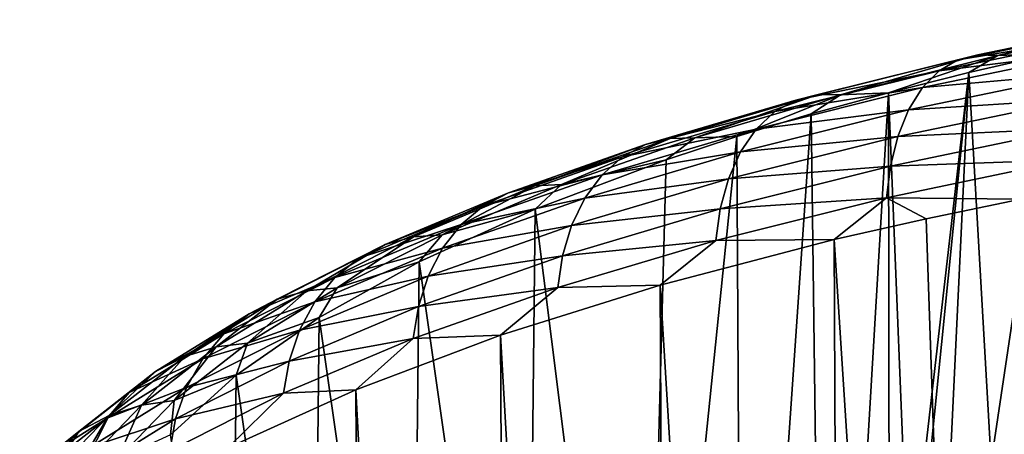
# Model space of a CAD drawing. Header units: millimetres. Extents: x -24 to 24, y 0 to 188.
# Tile 430 of 460: x -22.68 to -12.92, y 175.22 to 179.33. Entities that reach past the tile are written whole.
import ezdxf

# ---------------------------------------------------------------- set-up
doc = ezdxf.new("R2010")
doc.units = ezdxf.units.MM
doc.header["$LTSCALE"] = 58.620611
for name, color, linetype in [('166', 7, 'CONTINUOUS'), ('173', 7, 'CONTINUOUS'), ('178', 7, 'CONTINUOUS'), ('405', 7, 'CONTINUOUS')]:
    doc.layers.add(name, color=color, linetype=linetype)

msp = doc.modelspace()

# ---------------------------------------------------------------- linework, layer by layer
at = {"layer": '166', "color": 7, "linetype": 'CONTINUOUS'}
for points in [[(-13.2695, 178.8088, 238.9423), (-12.4439, 178.9973, 239.5034), (-13.0481, 174.9473, 226.6849), (-13.2695, 178.8088, 238.9423)], [(-13.0481, 174.9473, 226.6849), (-12.4439, 178.9973, 239.5034), (-12.4744, 175.3632, 227.9786), (-13.0481, 174.9473, 226.6849)], [(-14.0667, 178.6088, 238.3457), (-13.2695, 178.8088, 238.9423), (-13.8658, 173.6335, 222.5563), (-14.0667, 178.6088, 238.3457)], [(-13.8658, 173.6335, 222.5563), (-13.2695, 178.8088, 238.9423), (-13.7479, 174.0772, 223.9579), (-13.8658, 173.6335, 222.5563)], [(-13.7479, 174.0772, 223.9579), (-13.2695, 178.8088, 238.9423), (-13.4743, 174.5169, 225.3394), (-13.7479, 174.0772, 223.9579)], [(-13.4743, 174.5169, 225.3394), (-13.2695, 178.8088, 238.9423), (-13.0481, 174.9473, 226.6849), (-13.4743, 174.5169, 225.3394)], [(-14.8339, 178.3978, 237.715), (-14.0667, 178.6088, 238.3457), (-14.6972, 167.9431, 204.5498), (-14.8339, 178.3978, 237.715)], [(-14.6972, 167.9431, 204.5498), (-14.0667, 178.6088, 238.3457), (-14.0513, 167.3687, 202.6958), (-14.6972, 167.9431, 204.5498)], [(-14.0513, 167.3687, 202.6958), (-14.0667, 178.6088, 238.3457), (-13.8658, 173.6335, 222.5563), (-14.0513, 167.3687, 202.6958)], [(-15.5694, 178.1764, 237.0514), (-14.8339, 178.3978, 237.715), (-15.5186, 168.4942, 206.3405), (-15.5694, 178.1764, 237.0514)], [(-15.5186, 168.4942, 206.3405), (-14.8339, 178.3978, 237.715), (-14.6972, 167.9431, 204.5498), (-15.5186, 168.4942, 206.3405)], [(-16.2718, 177.945, 236.3563), (-15.5694, 178.1764, 237.0514), (-16.5084, 169.0169, 208.0532), (-16.2718, 177.945, 236.3563)], [(-16.5084, 169.0169, 208.0532), (-15.5694, 178.1764, 237.0514), (-15.5186, 168.4942, 206.3405), (-16.5084, 169.0169, 208.0532)], [(-17.571, 177.4548, 234.8777), (-16.2718, 177.945, 236.3563), (-16.5084, 169.0169, 208.0532), (-17.571, 177.4548, 234.8777)], [(-18.7208, 176.9319, 233.2916), (-17.571, 177.4548, 234.8777), (-17.6572, 169.5058, 209.6719), (-18.7208, 176.9319, 233.2916)], [(-17.6572, 169.5058, 209.6719), (-17.571, 177.4548, 234.8777), (-16.5084, 169.0169, 208.0532), (-17.6572, 169.5058, 209.6719)], [(-19.7114, 176.3814, 231.6116), (-18.7208, 176.9319, 233.2916), (-18.7961, 169.9896, 211.2783), (-19.7114, 176.3814, 231.6116)], [(-18.7961, 169.9896, 211.2783), (-18.7208, 176.9319, 233.2916), (-17.6572, 169.5058, 209.6719), (-18.7961, 169.9896, 211.2783)], [(-20.5345, 175.8085, 229.8517), (-19.7114, 176.3814, 231.6116), (-19.775, 170.5043, 212.976), (-20.5345, 175.8085, 229.8517)], [(-19.775, 170.5043, 212.976), (-19.7114, 176.3814, 231.6116), (-18.7961, 169.9896, 211.2783), (-19.775, 170.5043, 212.976)], [(-21.1834, 175.2182, 228.0265), (-20.5345, 175.8085, 229.8517), (-20.5861, 171.0462, 214.7513), (-21.1834, 175.2182, 228.0265)], [(-20.5861, 171.0462, 214.7513), (-20.5345, 175.8085, 229.8517), (-19.775, 170.5043, 212.976), (-20.5861, 171.0462, 214.7513)]]:
    msp.add_3dface(points, dxfattribs=at)
at = {"layer": '173', "color": 7, "linetype": 'CONTINUOUS'}
for points in [[(-13.695, 177.3595, 242.0229), (-12.6366, 146.5608, 252.1019), (-12.7562, 177.553, 242.6013), (-13.695, 177.3595, 242.0229)], [(-14.6047, 177.1528, 241.4039), (-12.6366, 146.5608, 252.1019), (-13.695, 177.3595, 242.0229), (-14.6047, 177.1528, 241.4039)], [(-16.3292, 176.7018, 240.0496), (-14.4658, 146.184, 250.9069), (-14.6047, 177.1528, 241.4039), (-16.3292, 176.7018, 240.0496)], [(-14.4658, 146.184, 250.9069), (-12.6366, 146.5608, 252.1019), (-14.6047, 177.1528, 241.4039), (-14.4658, 146.184, 250.9069)], [(-17.9148, 176.2046, 238.5499), (-16.1716, 145.7581, 249.556), (-16.3292, 176.7018, 240.0496), (-17.9148, 176.2046, 238.5499)], [(-16.1716, 145.7581, 249.556), (-14.4658, 146.184, 250.9069), (-16.3292, 176.7018, 240.0496), (-16.1716, 145.7581, 249.556)], [(-19.3482, 175.6659, 236.9174), (-17.7394, 145.2866, 248.0608), (-17.9148, 176.2046, 238.5499), (-19.3482, 175.6659, 236.9174)], [(-17.7394, 145.2866, 248.0608), (-16.1716, 145.7581, 249.556), (-17.9148, 176.2046, 238.5499), (-17.7394, 145.2866, 248.0608)], [(-20.617, 175.0909, 235.1658), (-19.1559, 144.7737, 246.4339), (-19.3482, 175.6659, 236.9174), (-20.617, 175.0909, 235.1658)], [(-19.1559, 144.7737, 246.4339), (-17.7394, 145.2866, 248.0608), (-19.3482, 175.6659, 236.9174), (-19.1559, 144.7737, 246.4339)]]:
    msp.add_3dface(points, dxfattribs=at)
at = {"layer": '178', "color": 7, "linetype": 'CONTINUOUS'}
for points in [[(-11.4973, 179.3322, 240.8645), (-12.9841, 178.976, 239.5397), (-13.183, 178.9838, 239.8313), (-11.4973, 179.3322, 240.8645)], [(-11.4973, 179.3322, 240.8645), (-13.183, 178.9838, 239.8313), (-11.6684, 179.2894, 241.1865), (-11.4973, 179.3322, 240.8645)], [(-11.3238, 179.3189, 240.5572), (-12.9841, 178.976, 239.5397), (-11.4973, 179.3322, 240.8645), (-11.3238, 179.3189, 240.5572)], [(-11.3238, 179.3189, 240.5572), (-12.4439, 178.9973, 239.5034), (-12.9841, 178.976, 239.5397), (-11.3238, 179.3189, 240.5572)], [(-11.6684, 179.2894, 241.1865), (-13.183, 178.9838, 239.8313), (-13.3793, 178.9354, 240.1379), (-11.6684, 179.2894, 241.1865)], [(-11.6684, 179.2894, 241.1865), (-13.3793, 178.9354, 240.1379), (-11.8299, 179.1863, 241.5115), (-11.6684, 179.2894, 241.1865)], [(-11.8299, 179.1863, 241.5115), (-13.3793, 178.9354, 240.1379), (-13.5644, 178.8271, 240.4482), (-11.8299, 179.1863, 241.5115)], [(-11.8299, 179.1863, 241.5115), (-13.5644, 178.8271, 240.4482), (-11.9744, 179.0236, 241.8261), (-11.8299, 179.1863, 241.5115)], [(-11.9744, 179.0236, 241.8261), (-13.5644, 178.8271, 240.4482), (-13.73, 178.6596, 240.7496), (-11.9744, 179.0236, 241.8261)], [(-11.9744, 179.0236, 241.8261), (-13.73, 178.6596, 240.7496), (-12.0955, 178.8066, 242.1169), (-11.9744, 179.0236, 241.8261)], [(-13.3793, 178.9354, 240.1379), (-14.7657, 178.5906, 238.6608), (-14.9855, 178.536, 238.9499), (-13.3793, 178.9354, 240.1379)], [(-13.3793, 178.9354, 240.1379), (-14.9855, 178.536, 238.9499), (-13.5644, 178.8271, 240.4482), (-13.3793, 178.9354, 240.1379)], [(-13.183, 178.9838, 239.8313), (-14.5429, 178.5891, 238.3868), (-14.7657, 178.5906, 238.6608), (-13.183, 178.9838, 239.8313)], [(-13.183, 178.9838, 239.8313), (-14.7657, 178.5906, 238.6608), (-13.3793, 178.9354, 240.1379), (-13.183, 178.9838, 239.8313)], [(-12.9841, 178.976, 239.5397), (-14.5429, 178.5891, 238.3868), (-13.183, 178.9838, 239.8313), (-12.9841, 178.976, 239.5397)], [(-12.9841, 178.976, 239.5397), (-14.0667, 178.6088, 238.3457), (-14.5429, 178.5891, 238.3868), (-12.9841, 178.976, 239.5397)], [(-13.2695, 178.8088, 238.9423), (-14.0667, 178.6088, 238.3457), (-12.9841, 178.976, 239.5397), (-13.2695, 178.8088, 238.9423)], [(-12.4439, 178.9973, 239.5034), (-13.2695, 178.8088, 238.9423), (-12.9841, 178.976, 239.5397), (-12.4439, 178.9973, 239.5034)], [(-13.5644, 178.8271, 240.4482), (-14.9855, 178.536, 238.9499), (-15.1928, 178.4218, 239.2436), (-13.5644, 178.8271, 240.4482)], [(-13.5644, 178.8271, 240.4482), (-15.1928, 178.4218, 239.2436), (-13.73, 178.6596, 240.7496), (-13.5644, 178.8271, 240.4482)], [(-12.0955, 178.8066, 242.1169), (-13.73, 178.6596, 240.7496), (-13.8689, 178.4387, 241.0292), (-12.0955, 178.8066, 242.1169)], [(-12.0955, 178.8066, 242.1169), (-13.8689, 178.4387, 241.0292), (-12.1888, 178.5454, 242.3726), (-12.0955, 178.8066, 242.1169)], [(-13.73, 178.6596, 240.7496), (-15.1928, 178.4218, 239.2436), (-15.3784, 178.249, 239.53), (-13.73, 178.6596, 240.7496)], [(-13.73, 178.6596, 240.7496), (-15.3784, 178.249, 239.53), (-13.8689, 178.4387, 241.0292), (-13.73, 178.6596, 240.7496)], [(-14.9855, 178.536, 238.9499), (-16.2329, 178.1562, 237.3619), (-16.4745, 178.0948, 237.6315), (-14.9855, 178.536, 238.9499)], [(-14.9855, 178.536, 238.9499), (-16.4745, 178.0948, 237.6315), (-15.1928, 178.4218, 239.2436), (-14.9855, 178.536, 238.9499)], [(-14.7657, 178.5906, 238.6608), (-15.988, 178.1617, 237.1076), (-16.2329, 178.1562, 237.3619), (-14.7657, 178.5906, 238.6608)], [(-14.7657, 178.5906, 238.6608), (-16.2329, 178.1562, 237.3619), (-14.9855, 178.536, 238.9499), (-14.7657, 178.5906, 238.6608)], [(-14.5429, 178.5891, 238.3868), (-15.988, 178.1617, 237.1076), (-14.7657, 178.5906, 238.6608), (-14.5429, 178.5891, 238.3868)], [(-14.5429, 178.5891, 238.3868), (-15.5694, 178.1764, 237.0514), (-15.988, 178.1617, 237.1076), (-14.5429, 178.5891, 238.3868)], [(-14.8339, 178.3978, 237.715), (-15.5694, 178.1764, 237.0514), (-14.5429, 178.5891, 238.3868), (-14.8339, 178.3978, 237.715)], [(-14.0667, 178.6088, 238.3457), (-14.8339, 178.3978, 237.715), (-14.5429, 178.5891, 238.3868), (-14.0667, 178.6088, 238.3457)], [(-12.1888, 178.5454, 242.3726), (-13.8689, 178.4387, 241.0292), (-13.9758, 178.1744, 241.2763), (-12.1888, 178.5454, 242.3726)], [(-12.1888, 178.5454, 242.3726), (-13.9758, 178.1744, 241.2763), (-12.2522, 178.2528, 242.5853), (-12.1888, 178.5454, 242.3726)], [(-15.1928, 178.4218, 239.2436), (-16.4745, 178.0948, 237.6315), (-16.7025, 177.9741, 237.9068), (-15.1928, 178.4218, 239.2436)], [(-15.1928, 178.4218, 239.2436), (-16.7025, 177.9741, 237.9068), (-15.3784, 178.249, 239.53), (-15.1928, 178.4218, 239.2436)], [(-13.8689, 178.4387, 241.0292), (-15.3784, 178.249, 239.53), (-15.5339, 178.0236, 239.797), (-13.8689, 178.4387, 241.0292)], [(-13.8689, 178.4387, 241.0292), (-15.5339, 178.0236, 239.797), (-13.9758, 178.1744, 241.2763), (-13.8689, 178.4387, 241.0292)], [(-15.3784, 178.249, 239.53), (-16.7025, 177.9741, 237.9068), (-16.9064, 177.7954, 238.1766), (-15.3784, 178.249, 239.53)], [(-15.3784, 178.249, 239.53), (-16.9064, 177.7954, 238.1766), (-15.5339, 178.0236, 239.797), (-15.3784, 178.249, 239.53)], [(-12.2862, 177.9426, 242.751), (-12.2522, 178.2528, 242.5853), (-14.0486, 177.8796, 241.483), (-12.2862, 177.9426, 242.751)], [(-12.2522, 178.2528, 242.5853), (-13.9758, 178.1744, 241.2763), (-14.0486, 177.8796, 241.483), (-12.2522, 178.2528, 242.5853)], [(-16.2329, 178.1562, 237.3619), (-17.3081, 177.6976, 235.7118), (-17.5732, 177.6846, 235.9447), (-16.2329, 178.1562, 237.3619)], [(-16.2329, 178.1562, 237.3619), (-17.5732, 177.6846, 235.9447), (-16.4745, 178.0948, 237.6315), (-16.2329, 178.1562, 237.3619)], [(-15.988, 178.1617, 237.1076), (-16.2718, 177.945, 236.3563), (-17.3081, 177.6976, 235.7118), (-15.988, 178.1617, 237.1076)], [(-15.988, 178.1617, 237.1076), (-17.3081, 177.6976, 235.7118), (-16.2329, 178.1562, 237.3619), (-15.988, 178.1617, 237.1076)], [(-15.5694, 178.1764, 237.0514), (-16.2718, 177.945, 236.3563), (-15.988, 178.1617, 237.1076), (-15.5694, 178.1764, 237.0514)], [(-13.9758, 178.1744, 241.2763), (-15.5339, 178.0236, 239.797), (-15.6536, 177.7557, 240.0342), (-13.9758, 178.1744, 241.2763)], [(-13.9758, 178.1744, 241.2763), (-15.6536, 177.7557, 240.0342), (-14.0486, 177.8796, 241.483), (-13.9758, 178.1744, 241.2763)], [(-16.4745, 178.0948, 237.6315), (-17.5732, 177.6846, 235.9447), (-17.8348, 177.6158, 236.193), (-16.4745, 178.0948, 237.6315)], [(-16.4745, 178.0948, 237.6315), (-17.8348, 177.6158, 236.193), (-16.7025, 177.9741, 237.9068), (-16.4745, 178.0948, 237.6315)], [(-16.7025, 177.9741, 237.9068), (-17.8348, 177.6158, 236.193), (-18.0816, 177.488, 236.4482), (-16.7025, 177.9741, 237.9068)], [(-16.7025, 177.9741, 237.9068), (-18.0816, 177.488, 236.4482), (-16.9064, 177.7954, 238.1766), (-16.7025, 177.9741, 237.9068)], [(-16.2718, 177.945, 236.3563), (-17.571, 177.4548, 234.8777), (-17.3081, 177.6976, 235.7118), (-16.2718, 177.945, 236.3563)], [(-15.5339, 178.0236, 239.797), (-16.9064, 177.7954, 238.1766), (-17.0774, 177.5651, 238.4296), (-15.5339, 178.0236, 239.797)], [(-15.5339, 178.0236, 239.797), (-17.0774, 177.5651, 238.4296), (-15.6536, 177.7557, 240.0342), (-15.5339, 178.0236, 239.797)], [(-14.0876, 177.5682, 241.6452), (-12.7562, 177.553, 242.6013), (-12.2862, 177.9426, 242.751), (-14.0876, 177.5682, 241.6452)], [(-14.0876, 177.5682, 241.6452), (-12.2862, 177.9426, 242.751), (-14.0486, 177.8796, 241.483), (-14.0876, 177.5682, 241.6452)], [(-14.0876, 177.5682, 241.6452), (-14.0486, 177.8796, 241.483), (-15.7351, 177.4585, 240.234), (-14.0876, 177.5682, 241.6452)], [(-14.0486, 177.8796, 241.483), (-15.6536, 177.7557, 240.0342), (-15.7351, 177.4585, 240.234), (-14.0486, 177.8796, 241.483)], [(-16.9064, 177.7954, 238.1766), (-18.0816, 177.488, 236.4482), (-18.3023, 177.3031, 236.6999), (-16.9064, 177.7954, 238.1766)], [(-16.9064, 177.7954, 238.1766), (-18.3023, 177.3031, 236.6999), (-17.0774, 177.5651, 238.4296), (-16.9064, 177.7954, 238.1766)], [(-15.6536, 177.7557, 240.0342), (-17.0774, 177.5651, 238.4296), (-17.2091, 177.2934, 238.6559), (-15.6536, 177.7557, 240.0342)], [(-15.6536, 177.7557, 240.0342), (-17.2091, 177.2934, 238.6559), (-15.7351, 177.4585, 240.234), (-15.6536, 177.7557, 240.0342)], [(-17.5732, 177.6846, 235.9447), (-18.4929, 177.2009, 234.2101), (-18.7761, 177.18, 234.4199), (-17.5732, 177.6846, 235.9447)], [(-17.5732, 177.6846, 235.9447), (-18.7761, 177.18, 234.4199), (-17.8348, 177.6158, 236.193), (-17.5732, 177.6846, 235.9447)], [(-17.3081, 177.6976, 235.7118), (-17.571, 177.4548, 234.8777), (-18.4929, 177.2009, 234.2101), (-17.3081, 177.6976, 235.7118)], [(-17.3081, 177.6976, 235.7118), (-18.4929, 177.2009, 234.2101), (-17.5732, 177.6846, 235.9447), (-17.3081, 177.6976, 235.7118)], [(-17.8348, 177.6158, 236.193), (-18.7761, 177.18, 234.4199), (-19.0555, 177.1032, 234.6454), (-17.8348, 177.6158, 236.193)], [(-17.8348, 177.6158, 236.193), (-19.0555, 177.1032, 234.6454), (-18.0816, 177.488, 236.4482), (-17.8348, 177.6158, 236.193)], [(-17.0774, 177.5651, 238.4296), (-18.3023, 177.3031, 236.6999), (-18.4874, 177.0674, 236.9376), (-17.0774, 177.5651, 238.4296)], [(-17.0774, 177.5651, 238.4296), (-18.4874, 177.0674, 236.9376), (-17.2091, 177.2934, 238.6559), (-17.0774, 177.5651, 238.4296)], [(-15.7788, 177.1458, 240.3925), (-14.6047, 177.1528, 241.4039), (-14.0876, 177.5682, 241.6452), (-15.7788, 177.1458, 240.3925)], [(-15.7788, 177.1458, 240.3925), (-14.0876, 177.5682, 241.6452), (-15.7351, 177.4585, 240.234), (-15.7788, 177.1458, 240.3925)], [(-14.6047, 177.1528, 241.4039), (-13.695, 177.3595, 242.0229), (-14.0876, 177.5682, 241.6452), (-14.6047, 177.1528, 241.4039)], [(-13.695, 177.3595, 242.0229), (-12.7562, 177.553, 242.6013), (-14.0876, 177.5682, 241.6452), (-13.695, 177.3595, 242.0229)], [(-18.0816, 177.488, 236.4482), (-19.0555, 177.1032, 234.6454), (-19.3192, 176.968, 234.8789), (-18.0816, 177.488, 236.4482)], [(-18.0816, 177.488, 236.4482), (-19.3192, 176.968, 234.8789), (-18.3023, 177.3031, 236.6999), (-18.0816, 177.488, 236.4482)], [(-17.571, 177.4548, 234.8777), (-18.7208, 176.9319, 233.2916), (-18.4929, 177.2009, 234.2101), (-17.571, 177.4548, 234.8777)], [(-15.7788, 177.1458, 240.3925), (-15.7351, 177.4585, 240.234), (-17.2986, 176.9935, 238.8481), (-15.7788, 177.1458, 240.3925)], [(-15.7351, 177.4585, 240.234), (-17.2091, 177.2934, 238.6559), (-17.2986, 176.9935, 238.8481), (-15.7351, 177.4585, 240.234)], [(-18.3023, 177.3031, 236.6999), (-19.3192, 176.968, 234.8789), (-19.5551, 176.7764, 235.1111), (-18.3023, 177.3031, 236.6999)], [(-18.3023, 177.3031, 236.6999), (-19.5551, 176.7764, 235.1111), (-18.4874, 177.0674, 236.9376), (-18.3023, 177.3031, 236.6999)], [(-17.2091, 177.2934, 238.6559), (-18.4874, 177.0674, 236.9376), (-18.63, 176.7916, 237.1519), (-17.2091, 177.2934, 238.6559)], [(-17.2091, 177.2934, 238.6559), (-18.63, 176.7916, 237.1519), (-17.2986, 176.9935, 238.8481), (-17.2091, 177.2934, 238.6559)], [(-18.7761, 177.18, 234.4199), (-19.5329, 176.6761, 232.6141), (-19.8321, 176.6468, 232.7994), (-18.7761, 177.18, 234.4199)], [(-18.7761, 177.18, 234.4199), (-19.8321, 176.6468, 232.7994), (-19.0555, 177.1032, 234.6454), (-18.7761, 177.18, 234.4199)], [(-18.4929, 177.2009, 234.2101), (-18.7208, 176.9319, 233.2916), (-19.5329, 176.6761, 232.6141), (-18.4929, 177.2009, 234.2101)], [(-18.4929, 177.2009, 234.2101), (-19.5329, 176.6761, 232.6141), (-18.7761, 177.18, 234.4199), (-18.4929, 177.2009, 234.2101)], [(-16.3292, 176.7018, 240.0496), (-14.6047, 177.1528, 241.4039), (-15.7788, 177.1458, 240.3925), (-16.3292, 176.7018, 240.0496)], [(-19.0555, 177.1032, 234.6454), (-19.8321, 176.6468, 232.7994), (-20.1272, 176.5617, 233.0006), (-19.0555, 177.1032, 234.6454)], [(-19.0555, 177.1032, 234.6454), (-20.1272, 176.5617, 233.0006), (-19.3192, 176.968, 234.8789), (-19.0555, 177.1032, 234.6454)], [(-18.4874, 177.0674, 236.9376), (-19.5551, 176.7764, 235.1111), (-19.7528, 176.535, 235.3323), (-18.4874, 177.0674, 236.9376)], [(-18.4874, 177.0674, 236.9376), (-19.7528, 176.535, 235.3323), (-18.63, 176.7916, 237.1519), (-18.4874, 177.0674, 236.9376)], [(-17.3466, 176.6793, 239.0023), (-16.3292, 176.7018, 240.0496), (-15.7788, 177.1458, 240.3925), (-17.3466, 176.6793, 239.0023)], [(-17.3466, 176.6793, 239.0023), (-15.7788, 177.1458, 240.3925), (-17.2986, 176.9935, 238.8481), (-17.3466, 176.6793, 239.0023)], [(-19.3192, 176.968, 234.8789), (-20.1272, 176.5617, 233.0006), (-20.4057, 176.4187, 233.211), (-19.3192, 176.968, 234.8789)], [(-19.3192, 176.968, 234.8789), (-20.4057, 176.4187, 233.211), (-19.5551, 176.7764, 235.1111), (-19.3192, 176.968, 234.8789)], [(-17.3466, 176.6793, 239.0023), (-17.2986, 176.9935, 238.8481), (-18.7269, 176.4888, 237.3358), (-17.3466, 176.6793, 239.0023)], [(-17.2986, 176.9935, 238.8481), (-18.63, 176.7916, 237.1519), (-18.7269, 176.4888, 237.3358), (-17.2986, 176.9935, 238.8481)], [(-18.7208, 176.9319, 233.2916), (-19.7114, 176.3814, 231.6116), (-19.5329, 176.6761, 232.6141), (-18.7208, 176.9319, 233.2916)], [(-19.5551, 176.7764, 235.1111), (-20.4057, 176.4187, 233.211), (-20.6549, 176.2199, 233.4225), (-19.5551, 176.7764, 235.1111)], [(-19.5551, 176.7764, 235.1111), (-20.6549, 176.2199, 233.4225), (-19.7528, 176.535, 235.3323), (-19.5551, 176.7764, 235.1111)], [(-18.63, 176.7916, 237.1519), (-19.7528, 176.535, 235.3323), (-19.9051, 176.2547, 235.5338), (-18.63, 176.7916, 237.1519)], [(-18.63, 176.7916, 237.1519), (-19.9051, 176.2547, 235.5338), (-18.7269, 176.4888, 237.3358), (-18.63, 176.7916, 237.1519)], [(-19.5329, 176.6761, 232.6141), (-19.7114, 176.3814, 231.6116), (-20.4202, 176.1277, 230.9362), (-19.5329, 176.6761, 232.6141)], [(-19.5329, 176.6761, 232.6141), (-20.4202, 176.1277, 230.9362), (-19.8321, 176.6468, 232.7994), (-19.5329, 176.6761, 232.6141)], [(-18.7789, 176.173, 237.4853), (-17.9148, 176.2046, 238.5499), (-17.3466, 176.6793, 239.0023), (-18.7789, 176.173, 237.4853)], [(-18.7789, 176.173, 237.4853), (-17.3466, 176.6793, 239.0023), (-18.7269, 176.4888, 237.3358), (-18.7789, 176.173, 237.4853)], [(-17.9148, 176.2046, 238.5499), (-16.3292, 176.7018, 240.0496), (-17.3466, 176.6793, 239.0023), (-17.9148, 176.2046, 238.5499)], [(-19.8321, 176.6468, 232.7994), (-20.4202, 176.1277, 230.9362), (-20.7329, 176.0897, 231.0957), (-19.8321, 176.6468, 232.7994)], [(-19.8321, 176.6468, 232.7994), (-20.7329, 176.0897, 231.0957), (-20.1272, 176.5617, 233.0006), (-19.8321, 176.6468, 232.7994)], [(-20.1272, 176.5617, 233.0006), (-20.7329, 176.0897, 231.0957), (-21.0415, 175.996, 231.2713), (-20.1272, 176.5617, 233.0006)], [(-20.1272, 176.5617, 233.0006), (-21.0415, 175.996, 231.2713), (-20.4057, 176.4187, 233.211), (-20.1272, 176.5617, 233.0006)], [(-19.7528, 176.535, 235.3323), (-20.6549, 176.2199, 233.4225), (-20.8637, 175.9725, 233.6262), (-19.7528, 176.535, 235.3323)], [(-19.7528, 176.535, 235.3323), (-20.8637, 175.9725, 233.6262), (-19.9051, 176.2547, 235.5338), (-19.7528, 176.535, 235.3323)], [(-18.7789, 176.173, 237.4853), (-18.7269, 176.4888, 237.3358), (-20.0087, 175.9488, 235.7088), (-18.7789, 176.173, 237.4853)], [(-18.7269, 176.4888, 237.3358), (-19.9051, 176.2547, 235.5338), (-20.0087, 175.9488, 235.7088), (-18.7269, 176.4888, 237.3358)], [(-20.4057, 176.4187, 233.211), (-21.0415, 175.996, 231.2713), (-21.3326, 175.8447, 231.4575), (-20.4057, 176.4187, 233.211)], [(-20.4057, 176.4187, 233.211), (-21.3326, 175.8447, 231.4575), (-20.6549, 176.2199, 233.4225), (-20.4057, 176.4187, 233.211)], [(-19.7114, 176.3814, 231.6116), (-20.5345, 175.8085, 229.8517), (-20.4202, 176.1277, 230.9362), (-19.7114, 176.3814, 231.6116)], [(-20.6549, 176.2199, 233.4225), (-21.3326, 175.8447, 231.4575), (-21.593, 175.6386, 231.6471), (-20.6549, 176.2199, 233.4225)], [(-20.6549, 176.2199, 233.4225), (-21.593, 175.6386, 231.6471), (-20.8637, 175.9725, 233.6262), (-20.6549, 176.2199, 233.4225)], [(-19.9051, 176.2547, 235.5338), (-20.8637, 175.9725, 233.6262), (-21.0246, 175.6876, 233.814), (-19.9051, 176.2547, 235.5338)], [(-19.9051, 176.2547, 235.5338), (-21.0246, 175.6876, 233.814), (-20.0087, 175.9488, 235.7088), (-19.9051, 176.2547, 235.5338)], [(-20.0642, 175.6313, 235.8532), (-19.3482, 175.6659, 236.9174), (-18.7789, 176.173, 237.4853), (-20.0642, 175.6313, 235.8532)], [(-20.0642, 175.6313, 235.8532), (-18.7789, 176.173, 237.4853), (-20.0087, 175.9488, 235.7088), (-20.0642, 175.6313, 235.8532)], [(-19.3482, 175.6659, 236.9174), (-17.9148, 176.2046, 238.5499), (-18.7789, 176.173, 237.4853), (-19.3482, 175.6659, 236.9174)], [(-20.7329, 176.0897, 231.0957), (-21.1476, 175.5604, 229.1893), (-21.4715, 175.5134, 229.3219), (-20.7329, 176.0897, 231.0957)], [(-20.7329, 176.0897, 231.0957), (-21.4715, 175.5134, 229.3219), (-21.0415, 175.996, 231.2713), (-20.7329, 176.0897, 231.0957)], [(-20.4202, 176.1277, 230.9362), (-20.5345, 175.8085, 229.8517), (-21.1476, 175.5604, 229.1893), (-20.4202, 176.1277, 230.9362)], [(-20.4202, 176.1277, 230.9362), (-21.1476, 175.5604, 229.1893), (-20.7329, 176.0897, 231.0957), (-20.4202, 176.1277, 230.9362)], [(-21.0415, 175.996, 231.2713), (-21.4715, 175.5134, 229.3219), (-21.791, 175.4108, 229.4709), (-21.0415, 175.996, 231.2713)], [(-21.0415, 175.996, 231.2713), (-21.791, 175.4108, 229.4709), (-21.3326, 175.8447, 231.4575), (-21.0415, 175.996, 231.2713)], [(-20.8637, 175.9725, 233.6262), (-21.593, 175.6386, 231.6471), (-21.8114, 175.385, 231.8324), (-20.8637, 175.9725, 233.6262)], [(-20.8637, 175.9725, 233.6262), (-21.8114, 175.385, 231.8324), (-21.0246, 175.6876, 233.814), (-20.8637, 175.9725, 233.6262)], [(-20.0642, 175.6313, 235.8532), (-20.0087, 175.9488, 235.7088), (-21.134, 175.3785, 233.9796), (-20.0642, 175.6313, 235.8532)], [(-20.0087, 175.9488, 235.7088), (-21.0246, 175.6876, 233.814), (-21.134, 175.3785, 233.9796), (-20.0087, 175.9488, 235.7088)], [(-21.3326, 175.8447, 231.4575), (-21.791, 175.4108, 229.4709), (-22.0925, 175.2511, 229.6319), (-21.3326, 175.8447, 231.4575)], [(-21.3326, 175.8447, 231.4575), (-22.0925, 175.2511, 229.6319), (-21.593, 175.6386, 231.6471), (-21.3326, 175.8447, 231.4575)], [(-20.5345, 175.8085, 229.8517), (-21.1834, 175.2182, 228.0265), (-21.1476, 175.5604, 229.1893), (-20.5345, 175.8085, 229.8517)], [(-21.0246, 175.6876, 233.814), (-21.8114, 175.385, 231.8324), (-21.9796, 175.0952, 232.0059), (-21.0246, 175.6876, 233.814)], [(-21.0246, 175.6876, 233.814), (-21.9796, 175.0952, 232.0059), (-21.134, 175.3785, 233.9796), (-21.0246, 175.6876, 233.814)], [(-21.593, 175.6386, 231.6471), (-22.0925, 175.2511, 229.6319), (-22.3623, 175.0374, 229.7988), (-21.593, 175.6386, 231.6471)], [(-21.593, 175.6386, 231.6471), (-22.3623, 175.0374, 229.7988), (-21.8114, 175.385, 231.8324), (-21.593, 175.6386, 231.6471)], [(-21.1926, 175.0591, 234.1186), (-20.617, 175.0909, 235.1658), (-20.0642, 175.6313, 235.8532), (-21.1926, 175.0591, 234.1186)], [(-21.1926, 175.0591, 234.1186), (-20.0642, 175.6313, 235.8532), (-21.134, 175.3785, 233.9796), (-21.1926, 175.0591, 234.1186)], [(-20.617, 175.0909, 235.1658), (-19.3482, 175.6659, 236.9174), (-20.0642, 175.6313, 235.8532), (-20.617, 175.0909, 235.1658)], [(-21.4715, 175.5134, 229.3219), (-21.7095, 174.979, 227.3871), (-22.042, 174.9229, 227.4919), (-21.4715, 175.5134, 229.3219)], [(-21.4715, 175.5134, 229.3219), (-22.042, 174.9229, 227.4919), (-21.791, 175.4108, 229.4709), (-21.4715, 175.5134, 229.3219)], [(-21.1476, 175.5604, 229.1893), (-21.1834, 175.2182, 228.0265), (-21.7095, 174.979, 227.3871), (-21.1476, 175.5604, 229.1893)], [(-21.1476, 175.5604, 229.1893), (-21.7095, 174.979, 227.3871), (-21.4715, 175.5134, 229.3219), (-21.1476, 175.5604, 229.1893)], [(-21.791, 175.4108, 229.4709), (-22.042, 174.9229, 227.4919), (-22.37, 174.8112, 227.6134), (-21.791, 175.4108, 229.4709)], [(-21.791, 175.4108, 229.4709), (-22.37, 174.8112, 227.6134), (-22.0925, 175.2511, 229.6319), (-21.791, 175.4108, 229.4709)], [(-21.8114, 175.385, 231.8324), (-22.3623, 175.0374, 229.7988), (-22.5884, 174.7774, 229.9649), (-21.8114, 175.385, 231.8324)], [(-21.8114, 175.385, 231.8324), (-22.5884, 174.7774, 229.9649), (-21.9796, 175.0952, 232.0059), (-21.8114, 175.385, 231.8324)], [(-21.1926, 175.0591, 234.1186), (-21.134, 175.3785, 233.9796), (-22.0939, 174.7827, 232.1614), (-21.1926, 175.0591, 234.1186)], [(-21.134, 175.3785, 233.9796), (-21.9796, 175.0952, 232.0059), (-22.0939, 174.7827, 232.1614), (-21.134, 175.3785, 233.9796)], [(-22.0925, 175.2511, 229.6319), (-22.37, 174.8112, 227.6134), (-22.6796, 174.6429, 227.7483), (-22.0925, 175.2511, 229.6319)], [(-22.0925, 175.2511, 229.6319), (-22.6796, 174.6429, 227.7483), (-22.3623, 175.0374, 229.7988), (-22.0925, 175.2511, 229.6319)]]:
    msp.add_3dface(points, dxfattribs=at)
at = {"layer": '405', "color": 7, "linetype": 'CONTINUOUS'}
for points in [[(-13.0481, 174.9473, 226.6849), (-12.4744, 175.3632, 227.9786), (-12.5649, 175.2939, 227.6667), (-13.0481, 174.9473, 226.6849)], [(-12.8907, 174.9814, 226.6167), (-13.0386, 174.8978, 226.3752), (-12.513, 175.3034, 227.6387), (-12.8907, 174.9814, 226.6167)], [(-13.0386, 174.8978, 226.3752), (-12.5649, 175.2939, 227.6667), (-12.513, 175.3034, 227.6387), (-13.0386, 174.8978, 226.3752)], [(-13.0927, 174.8865, 226.3979), (-13.0481, 174.9473, 226.6849), (-12.5649, 175.2939, 227.6667), (-13.0927, 174.8865, 226.3979)], [(-13.0927, 174.8865, 226.3979), (-12.5649, 175.2939, 227.6667), (-13.0386, 174.8978, 226.3752), (-13.0927, 174.8865, 226.3979)]]:
    msp.add_3dface(points, dxfattribs=at)

doc.saveas('drawing.dxf')
